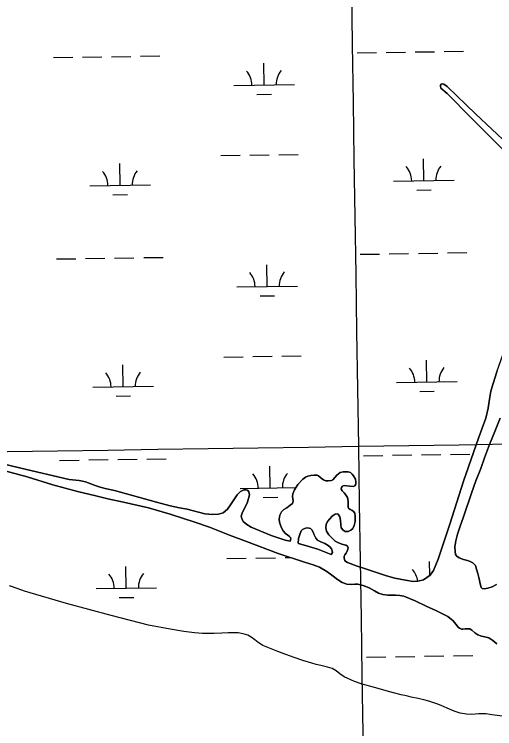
# Model space of a CAD drawing. Extents: x 3823584 to 3861785, y 301729 to 327625.
# Drawn here: x 3837691 to 3838485, y 318970 to 320150 of the extents above; entities that cross this region are included whole.
import ezdxf

# ---------------------------------------------------------------- set-up
doc = ezdxf.new("R2010")
doc.units = 0
for name, color, linetype in [('V-GRID-MAJR', 7, 'Continuous'), ('V-TOPO-SHOR', 7, 'Continuous'), ('V-WETL-SWMP', 7, 'Continuous')]:
    doc.layers.add(name, color=color, linetype=linetype)

msp = doc.modelspace()

# ---------------------------------------------------------------- linework, layer by layer
at = {"layer": 'V-GRID-MAJR'}
for points in [[(3838444.8910000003, 307319.343), (3838352.38, 313376.366), (3838259.823, 319436.473), (3838167.2660000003, 325496.576), (3838167.219, 325499.664)], [(3827642.978, 319275.864), (3832951.406, 319355.783), (3838259.823, 319436.473), (3843568.228, 319517.936), (3848876.6210000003, 319600.17), (3854185.002, 319683.177), (3859493.3710000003, 319766.956), (3859493.372, 319766.956)]]:
    msp.add_spline(points, degree=3, dxfattribs=at)
at = {"layer": 'V-TOPO-SHOR'}
for points in [[(3838546.63, 319881.248), (3838498.955, 319925.695), (3838445.697, 319978.773), (3838406.1010000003, 320019.023), (3838395.775, 320027.878), (3838394.705, 320031.04600000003), (3838394.812, 320032.527), (3838396.106, 320034.2), (3838397.495, 320034.884), (3838400.2600000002, 320034.571), (3838406.068, 320030.586), (3838452.848, 319985.452), (3838506.913, 319934.94), (3838551.93, 319892.088)], [(3838236.653, 319247.13800000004), (3838241.507, 319244.559), (3838257.086, 319238.54), (3838269.216, 319234.419), (3838305.517, 319222.748), (3838319.329, 319218.715), (3838337.196, 319215.254), (3838350.0300000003, 319213.00800000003), (3838357.7430000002, 319213.851), (3838366.748, 319215.973), (3838377.9590000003, 319223.817), (3838383.142, 319231.495), (3838390.9560000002, 319249.929), (3838410.2600000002, 319307.828), (3838433.2, 319379.045), (3838457.62, 319449.86100000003), (3838469.765, 319482.699), (3838473.517, 319499.277), (3838475.972, 319514.088), (3838478.223, 319527.417), (3838481.852, 319539.944), (3838488.09, 319559.279), (3838514.913, 319635.713), (3838546.305, 319733.564)], [(3838493.7770000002, 319482.66000000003), (3838484.561, 319460.873), (3838476.04, 319439.576), (3838467.907, 319417.38800000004), (3838461.583, 319399.933), (3838453.164, 319379.227), (3838446.131, 319359.206), (3838432.864, 319320.14900000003), (3838427.0330000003, 319303.087), (3838423.0130000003, 319291.151), (3838420.2830000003, 319280.495), (3838418.841, 319270.423), (3838419.294, 319262.813), (3838419.757, 319257.67), (3838422.112, 319254.693), (3838425.557, 319252.104), (3838432.755, 319249.493), (3838439.464, 319247.775), (3838444.099, 319246.167), (3838448.336, 319243.771), (3838452.559, 319239.398), (3838454.702, 319233.754), (3838456.735, 319226.428), (3838458.4760000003, 319219.69800000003), (3838461.169, 319207.034), (3838462.332, 319202.977), (3838463.61, 319201.783), (3838467.758, 319201.264), (3838473, 319202.02400000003), (3838480.427, 319204.551), (3838487.463, 319208.267)], [(3837619.437, 319419.87200000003), (3837701.646, 319400.33), (3837781.286, 319381.689), (3837798.176, 319380.012), (3837803.606, 319378.994), (3837808.341, 319377.583), (3837816.9220000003, 319374.568), (3837824.415, 319371.66000000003), (3837832.603, 319369.141)], [(3838488.186, 319110.13300000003), (3838481.696, 319115.803), (3838475.1, 319119.891), (3838468.489, 319121.511), (3838462.468, 319122.83), (3838456.551, 319125.038), (3838451.529, 319128.427), (3838446.911, 319132.704), (3838443.4620000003, 319134.69800000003), (3838440.599, 319135.208), (3838435.8540000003, 319134.743), (3838431.997, 319134.469), (3838429.429, 319134.582), (3838426.1750000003, 319135.884), (3838424.2090000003, 319137.674), (3838420.582, 319142.636), (3838415.671, 319148), (3838407.311, 319155.066), (3838387.111, 319165.36100000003), (3838371.438, 319172.367), (3838353.305, 319181.167), (3838334.179, 319188.688), (3838327.7600000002, 319189.91000000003), (3838320.848, 319190.742), (3838314.723, 319190.777), (3838307.903, 319190.816), (3838299.805, 319191.751), (3838292.506, 319194.066), (3838286.1040000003, 319197.857), (3838276.941, 319202.751), (3838267.279, 319206.464), (3838258.397, 319208.688), (3838253.258, 319208.817), (3838247.723, 319208.256), (3838240.313, 319208.594), (3838232.721, 319211.701), (3838224.644, 319216.393), (3838215.198, 319223.661), (3838207.328, 319229.53500000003), (3838194.8170000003, 319236.623), (3838184.366, 319240.637), (3838170.359, 319245.264), (3838126.465, 319259.35000000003), (3838074.302, 319279.213), (3838046.296, 319289.652), (3838013.464, 319303.083), (3837989.201, 319311.226), (3837948.264, 319324.306), (3837912.649, 319334.886), (3837870.903, 319344.315), (3837845.239, 319349.701), (3837825.4020000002, 319354.36100000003), (3837795.207, 319361.944), (3837754.6520000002, 319372.752), (3837712.136, 319385.742), (3837645.83, 319403.711)], [(3838146.648, 319279.469), (3838147.461, 319283.418), (3838146.9790000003, 319285.892), (3838145.703, 319287.381), (3838142.556, 319289.67), (3838138.718, 319292.558), (3838134.986, 319296.929), (3838131.761, 319302.878), (3838128.744, 319310.998), (3838128.2770000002, 319316.237), (3838129.401, 319322.45900000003), (3838132.201, 319328.173), (3838136.274, 319332.005), (3838141.233, 319334.941), (3838146.791, 319339.06), (3838150.166, 319341.907), (3838150.866, 319343.18700000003), (3838151.378, 319346.543), (3838150.627, 319353.267), (3838151.049, 319357.713), (3838153.4590000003, 319364.617), (3838159.339, 319373.28), (3838167.494, 319382.127), (3838171.664, 319385.56200000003), (3838175.725, 319387.317), (3838180.474, 319388.179), (3838186.309, 319388.93700000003), (3838190.954, 319388.91000000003), (3838193.5160000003, 319387.612), (3838197.745, 319384.03), (3838201.483, 319381.044), (3838205.329, 319379.637), (3838209.378, 319379.121), (3838214.819, 319380.176), (3838217.295, 319381.249), (3838220.576, 319384.689), (3838223.861, 319388.624), (3838229.323, 319393.336), (3838233.876, 319394.495), (3838242.471, 319394.25), (3838246.023, 319392.945), (3838248.876, 319390.55700000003), (3838251.231, 319387.675), (3838254.262, 319382.025), (3838255.222, 319377.474), (3838254.907, 319373.821), (3838253.506, 319371.06), (3838250.536, 319370.188), (3838245.007, 319370.714), (3838240.364, 319371.332), (3838235.623, 319371.558), (3838233.0470000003, 319370.585), (3838231.257, 319368.52), (3838230.941, 319365.45900000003), (3838232.508, 319362.68200000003), (3838235.5530000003, 319359.601), (3838238.208, 319356.917), (3838241.339, 319351.661), (3838242.392, 319345.726), (3838242.261, 319340.094), (3838242.238, 319335.945), (3838242.822, 319334.458), (3838245.775, 319332.267), (3838248.435, 319331.165), (3838251.19, 319328.976), (3838253.248, 319325.9), (3838254.204, 319320.458), (3838253.86, 319312.059), (3838252.24, 319305.35000000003), (3838250.041, 319300.619), (3838246.664, 319297.772), (3838242.4020000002, 319295.62200000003), (3838237.364, 319295.849), (3838233.915, 319297.746), (3838231.072, 319301.913), (3838230.018, 319307.355), (3838229.858, 319313.878), (3838228.707, 319320.012), (3838225.7660000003, 319324.179), (3838224.285, 319324.681), (3838221.1210000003, 319324.503), (3838216.06, 319320.775), (3838211.985, 319316.64900000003), (3838208.403, 319312.321), (3838206.199, 319307.293), (3838205.376, 319301.565), (3838206.826, 319296.023), (3838210.65, 319290.369), (3838215.2660000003, 319285.501), (3838220.965, 319279.83400000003), (3838225.498, 319277.337), (3838231.906, 319274.831), (3838238.615, 319272.914), (3838241.273, 319271.22000000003), (3838242.148, 319268.646), (3838241.5330000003, 319264.793), (3838238.937, 319259.966), (3838236.647, 319256.917), (3838235.844, 319254.945), (3838235.83, 319252.374), (3838236.653, 319247.13800000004)], [(3837832.603, 319369.141), (3837843.161, 319366.413), (3837856.188, 319363.276), (3837925.5500000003, 319344.004), (3837948.2430000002, 319337.944), (3837963.741, 319334.89), (3837976.1780000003, 319332.547), (3838005.684, 319325.066), (3838018.523, 319323.608), (3838028.31, 319324.343), (3838035.8340000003, 319326.672), (3838043.08, 319332.45900000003), (3838048.161, 319339.547), (3838058.8310000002, 319356.185), (3838064.693, 319361.787), (3838070.2430000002, 319364.322), (3838073.9990000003, 319364.697), (3838076.17, 319363.89400000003), (3838078.029, 319361.117), (3838079.1890000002, 319356.366), (3838077.771, 319350.347), (3838075.256, 319342.554), (3838070.755, 319332.994), (3838067.058, 319326.096), (3838065.745, 319321.064), (3838066.5130000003, 319317.107), (3838068.957, 319312.44800000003), (3838074.855, 319307.078), (3838081.849, 319302.88800000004), (3838115.366, 319288.86100000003), (3838138.1520000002, 319281.616), (3838146.648, 319279.469)], [(3838214.5670000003, 319257.693), (3838216.265, 319260.943), (3838216.083, 319263.81), (3838215.114, 319266.88), (3838212.757, 319269.76), (3838209.417, 319272.842), (3838203.998, 319275.838), (3838197.194, 319278.64400000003), (3838191.8740000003, 319281.343), (3838189.0270000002, 319284.62), (3838186.094, 319290.172), (3838184.54, 319294.727), (3838182.586, 319298.692), (3838180.325, 319300.779), (3838175.686, 319301.991), (3838171.7290000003, 319301.422), (3838167.171, 319299.173), (3838164.983, 319296.914), (3838162.776, 319290.998), (3838160.5640000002, 319284.19), (3838159.63, 319276.186)], [(3838159.63, 319276.186), (3838160.554, 319275.955), (3838177.4250000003, 319271.114), (3838192.023, 319266.68200000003), (3838214.5670000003, 319257.693)], [(3838506.471, 318989.663), (3838479.806, 318992.878), (3838470.0330000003, 318994.416), (3838457.878, 318994.48600000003), (3838446.9050000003, 318993.661), (3838438.111, 318993.81), (3838427.3510000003, 318995.946), (3838417.684, 318998.965), (3838405.853, 319003.778), (3838396.1920000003, 319008.083), (3838388.9960000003, 319010.989), (3838375.5810000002, 319015.61100000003), (3838367.492, 319017.831), (3838358.31, 319019.664), (3838346.764, 319022.3), (3838338.574, 319024.321), (3838330.183, 319026.148), (3838317.355, 319029.087), (3838305.218, 319032.517), (3838291.898, 319036.153), (3838279.665, 319039.878), (3838263.781, 319044.318), (3838253.029, 319047.836), (3838235.68, 319055.545), (3838228.693, 319060.428), (3838222.299, 319065.505), (3838215.698, 319069.297), (3838208.301, 319071.712), (3838197.051, 319074.444), (3838189.649, 319076.166), (3838182.25, 319078.382), (3838167.552, 319082.915), (3838152.953, 319087.84), (3838139.541, 319092.659), (3838126.426, 319097.48), (3838101.483, 319107.702), (3838093.705, 319112.588), (3838087.995, 319116.674), (3838082.193, 319121.351), (3838076.676, 319124.446), (3838068.684, 319126.764), (3838060.49, 319128.196), (3838052.29, 319128.538), (3838044.284, 319128.386), (3838033.5100000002, 319127.954), (3838020.855, 319127.039), (3838001.784, 319127.346), (3837988.548, 319128.21), (3837970.8740000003, 319130.783), (3837948.166, 319134.373), (3837912.231, 319140.902), (3837850.6580000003, 319157.165), (3837777.051, 319176.856), (3837707.696, 319197.314), (3837696.847, 319200.935), (3837682.843, 319205.954)]]:
    msp.add_lwpolyline(points, dxfattribs=at)
at = {"layer": 'V-WETL-SWMP'}
for p, q in [((3838305.241679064, 320086.84289917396), (3838337.237875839, 320087.33623964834)), ((3838353.235974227, 320087.5829098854), (3838385.2321710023, 320088.07625035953)), ((3838401.23026939, 320088.32292059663), (3838433.2264661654, 320088.81626107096)), ((3837755.3990360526, 320078.3650281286), (3837787.3952328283, 320078.85836860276)), ((3837803.3933312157, 320079.10503883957), (3837835.3895279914, 320079.59837931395)), ((3837851.3876263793, 320079.845049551), (3837883.3838231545, 320080.33839002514)), ((3837899.3819215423, 320080.58506026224), (3837931.3781183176, 320081.07840073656)), ((3838257.247383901, 320086.102888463), (3838289.243580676, 320086.59622893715)), ((3838103.4560430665, 320032.98359722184), (3838102.9010336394, 320068.97931443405)), ((3838053.4619856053, 320032.2127527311), (3838153.4501005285, 320033.75444171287)), ((3838091.6953679, 320017.3694303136), (3838115.6925154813, 320017.73943566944)), ((3838031.8363745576, 319916.4336066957), (3838063.832571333, 319916.92694716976)), ((3838079.8306697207, 319917.1736174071), (3838111.8268664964, 319917.66695788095)), ((3838127.8249648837, 319917.9136281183), (3838159.8211616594, 319918.4069685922)), ((3838367.3563860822, 319875.1713833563), (3838366.801376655, 319911.16710056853)), ((3837865.5080382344, 319867.43352302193), (3837864.9530288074, 319903.42924023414)), ((3838317.362328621, 319874.40053886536), (3838417.3504435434, 319875.9422278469)), ((3837815.5139807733, 319866.66267853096), (3837915.5020956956, 319868.2043675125)), ((3837853.7473630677, 319851.81935611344), (3837877.744510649, 319852.1893614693)), ((3838355.5957109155, 319859.55721644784), (3838379.5928584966, 319859.9272218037)), ((3837760.527862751, 319745.7296052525), (3837792.5240595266, 319746.22294572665)), ((3837808.5221579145, 319746.46961596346), (3837840.5183546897, 319746.96295643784)), ((3837856.5164530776, 319747.2096266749), (3837888.512649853, 319747.70296714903)), ((3837904.5107482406, 319747.9496373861), (3837936.506945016, 319748.44297786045)), ((3838262.376210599, 319753.4674655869), (3838294.3724073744, 319753.96080606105)), ((3838310.3705057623, 319754.20747629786), (3838342.3667025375, 319754.70081677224)), ((3838358.3648009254, 319754.9474870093), (3838390.3609977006, 319755.4408274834)), ((3838406.3590960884, 319755.6874977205), (3838438.355292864, 319756.18083819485)), ((3838108.5848697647, 319700.34817434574), (3838108.0298603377, 319736.34389155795)), ((3838058.5908123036, 319699.57732985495), (3838158.578927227, 319701.11901883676)), ((3838096.8241945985, 319684.7340074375), (3838120.8213421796, 319685.10401279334)), ((3838036.965201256, 319583.7981838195), (3838068.9613980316, 319584.29152429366)), ((3838084.959496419, 319584.538194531), (3838116.9556931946, 319585.03153500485)), ((3838132.953791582, 319585.2782052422), (3838164.9499883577, 319585.77154571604)), ((3837870.636864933, 319534.7981001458), (3837870.081855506, 319570.79381735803)), ((3838372.485212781, 319542.5359604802), (3838371.930203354, 319578.53167769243)), ((3837820.6428074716, 319534.0272556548), (3837920.6309223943, 319535.5689446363)), ((3838322.4911553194, 319541.7651159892), (3838422.479270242, 319543.3068049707)), ((3838360.724537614, 319526.92179357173), (3838384.721685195, 319527.29179892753)), ((3837858.876189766, 319519.18393323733), (3837882.873337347, 319519.55393859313)), ((3837813.6509846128, 319413.83419308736), (3837845.647181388, 319414.32753356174)), ((3837861.645279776, 319414.5742037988), (3837893.641476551, 319415.0675442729)), ((3837909.639574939, 319415.31421450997), (3837941.635771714, 319415.80755498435)), ((3838267.505037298, 319420.8320427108), (3838299.501234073, 319421.32538318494)), ((3838315.4993324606, 319421.57205342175), (3838347.495529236, 319422.06539389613)), ((3838363.4936276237, 319422.3120641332), (3838395.489824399, 319422.8054046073)), ((3838411.4879227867, 319423.05207484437), (3838443.4841195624, 319423.54541531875)), ((3837765.6566894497, 319413.0941823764), (3837797.6528862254, 319413.58752285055)), ((3838113.7136964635, 319367.71275146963), (3838113.1586870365, 319403.70846868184)), ((3838063.719639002, 319366.94190697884), (3838156.0032654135, 319368.36480259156)), ((3838101.9530212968, 319352.0985845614), (3838125.950168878, 319352.4685899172)), ((3838042.0940279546, 319251.1627609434), (3838074.090224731, 319251.65610141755)), ((3838090.0883231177, 319251.90277165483), (3838122.084519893, 319252.39611212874)), ((3838138.0826182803, 319252.642782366), (3838146.9360847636, 319252.7792915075)), ((3837875.7656916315, 319202.1626772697), (3837875.2106822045, 319238.1583944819)), ((3838377.40546177, 319223.4280632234), (3838377.0590300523, 319245.8962548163)), ((3837825.7716341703, 319201.3918327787), (3837925.759749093, 319202.9335217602)), ((3837864.0050164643, 319186.54851036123), (3837888.002164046, 319186.918515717)), ((3838272.6338639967, 319088.1966198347), (3838304.630060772, 319088.6899603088)), ((3838320.6281591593, 319088.93663054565), (3838352.6243559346, 319089.42997101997)), ((3838368.6224543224, 319089.6766412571), (3838400.6186510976, 319090.16998173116)), ((3838416.6167494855, 319090.41665196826), (3838448.6129462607, 319090.90999244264))]:
    msp.add_line(p, q, dxfattribs=at)
for points in [[(3838506.914, 319934.939), (3838452.849, 319985.452), (3838406.0670000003, 320030.586), (3838400.259, 320034.572), (3838397.494, 320034.884), (3838396.1070000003, 320034.201), (3838394.812, 320032.528), (3838394.705, 320031.04600000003), (3838395.774, 320027.878), (3838406.1, 320019.023), (3838445.696, 319978.773), (3838498.955, 319925.695)], [(3838488.09, 319559.279), (3838481.852, 319539.945), (3838478.223, 319527.416), (3838475.972, 319514.088), (3838473.5160000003, 319499.278), (3838469.764, 319482.69800000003), (3838457.619, 319449.86), (3838433.2, 319379.045), (3838410.261, 319307.827), (3838390.9560000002, 319249.929), (3838383.142, 319231.494), (3838377.9590000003, 319223.816), (3838366.748, 319215.974), (3838357.7430000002, 319213.852), (3838350.0300000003, 319213.007), (3838337.196, 319215.254), (3838319.329, 319218.716), (3838305.517, 319222.748), (3838269.217, 319234.419), (3838257.086, 319238.541), (3838241.506, 319244.559), (3838236.654, 319247.13800000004), (3838235.829, 319252.375), (3838235.844, 319254.944), (3838236.646, 319256.916), (3838238.936, 319259.966), (3838241.5330000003, 319264.794), (3838242.148, 319268.645), (3838241.274, 319271.219), (3838238.615, 319272.914), (3838231.906, 319274.83), (3838225.497, 319277.338), (3838220.965, 319279.83400000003), (3838215.2660000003, 319285.5), (3838210.649, 319290.369), (3838206.827, 319296.02400000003), (3838205.376, 319301.566), (3838206.2, 319307.293), (3838208.403, 319312.321), (3838211.985, 319316.648), (3838216.061, 319320.776), (3838221.122, 319324.502), (3838224.285, 319324.68200000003), (3838225.765, 319324.179), (3838228.7060000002, 319320.011), (3838229.8570000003, 319313.878), (3838230.017, 319307.354), (3838231.073, 319301.913), (3838233.915, 319297.746), (3838237.363, 319295.849), (3838242.4020000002, 319295.62200000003), (3838246.663, 319297.772), (3838250.04, 319300.619), (3838252.241, 319305.35000000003), (3838253.861, 319312.06), (3838254.205, 319320.458), (3838253.248, 319325.89900000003), (3838251.19, 319328.97500000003), (3838248.436, 319331.165), (3838245.774, 319332.267)], [(3838487.464, 319208.267), (3838480.426, 319204.552), (3838473, 319202.025), (3838467.758, 319201.265), (3838463.611, 319201.782), (3838462.333, 319202.976), (3838461.17, 319207.034), (3838458.4760000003, 319219.699), (3838456.735, 319226.428), (3838454.702, 319233.753), (3838452.56, 319239.398), (3838448.336, 319243.77), (3838444.1, 319246.166), (3838439.465, 319247.77400000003), (3838432.755, 319249.492), (3838425.556, 319252.103), (3838422.112, 319254.692), (3838419.757, 319257.67), (3838419.293, 319262.81200000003), (3838418.842, 319270.423), (3838420.2830000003, 319280.495), (3838423.012, 319291.152), (3838427.034, 319303.087), (3838432.863, 319320.14900000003), (3838446.131, 319359.207), (3838453.163, 319379.227), (3838461.583, 319399.93200000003), (3838467.9080000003, 319417.387), (3838476.04, 319439.575), (3838484.562, 319460.87200000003), (3838493.778, 319482.659)], [(3837701.645, 319400.329), (3837619.438, 319419.87200000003)], [(3837645.83, 319403.712), (3837712.1350000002, 319385.742), (3837754.653, 319372.751), (3837795.207, 319361.945), (3837825.403, 319354.36), (3837845.24, 319349.701), (3837870.903, 319344.316), (3837912.65, 319334.887), (3837948.264, 319324.30700000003), (3837989.201, 319311.226), (3838013.464, 319303.082), (3838046.295, 319289.652), (3838074.301, 319279.214), (3838126.464, 319259.349), (3838170.359, 319245.26300000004), (3838184.365, 319240.637), (3838194.8170000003, 319236.624), (3838207.327, 319229.536), (3838215.199, 319223.661), (3838224.644, 319216.392), (3838232.721, 319211.702), (3838240.312, 319208.59500000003), (3838247.722, 319208.256), (3838253.259, 319208.817), (3838258.397, 319208.689), (3838267.278, 319206.464), (3838276.9420000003, 319202.752), (3838286.1040000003, 319197.857), (3838292.506, 319194.066), (3838299.805, 319191.751), (3838307.903, 319190.815), (3838314.722, 319190.776), (3838320.849, 319190.741), (3838327.761, 319189.911), (3838334.1780000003, 319188.688), (3838353.306, 319181.167), (3838371.4390000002, 319172.367), (3838387.112, 319165.36), (3838407.311, 319155.066), (3838415.671, 319148.001), (3838420.5810000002, 319142.637), (3838424.2090000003, 319137.675), (3838426.1750000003, 319135.885), (3838429.429, 319134.582), (3838431.998, 319134.468), (3838435.853, 319134.743), (3838440.599, 319135.20900000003), (3838443.4620000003, 319134.699), (3838446.91, 319132.703), (3838451.5300000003, 319128.427), (3838456.5500000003, 319125.038), (3838462.467, 319122.83), (3838468.488, 319121.511), (3838475.099, 319119.892), (3838481.697, 319115.803), (3838488.187, 319110.13300000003)], [(3838245.774, 319332.267), (3838242.822, 319334.458), (3838242.237, 319335.944), (3838242.261, 319340.094), (3838242.392, 319345.726), (3838241.339, 319351.662), (3838238.207, 319356.917), (3838235.554, 319359.601), (3838232.508, 319362.68200000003), (3838230.9420000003, 319365.458), (3838231.256, 319368.52), (3838233.0470000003, 319370.585), (3838235.622, 319371.558), (3838240.364, 319371.333), (3838245.006, 319370.714), (3838250.537, 319370.188), (3838253.506, 319371.061), (3838254.906, 319373.82), (3838255.223, 319377.474), (3838254.261, 319382.026), (3838251.23, 319387.676), (3838248.875, 319390.556), (3838246.022, 319392.944), (3838242.472, 319394.249), (3838233.876, 319394.496), (3838229.323, 319393.336), (3838223.861, 319388.623), (3838220.577, 319384.689), (3838217.296, 319381.249), (3838214.819, 319380.176), (3838209.378, 319379.12), (3838205.329, 319379.63800000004), (3838201.483, 319381.043), (3838197.745, 319384.029), (3838193.5160000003, 319387.61100000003), (3838190.954, 319388.911), (3838186.309, 319388.93700000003), (3838180.474, 319388.18), (3838175.7260000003, 319387.318), (3838171.664, 319385.56200000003), (3838167.494, 319382.127), (3838159.339, 319373.28), (3838153.4590000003, 319364.617), (3838151.048, 319357.713), (3838150.627, 319353.268), (3838151.379, 319346.544), (3838150.866, 319343.18700000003), (3838150.167, 319341.906), (3838146.79, 319339.059), (3838141.233, 319334.941), (3838136.275, 319332.004), (3838132.201, 319328.173), (3838129.401, 319322.458), (3838128.278, 319316.238), (3838128.7430000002, 319310.998), (3838131.7600000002, 319302.877), (3838134.987, 319296.929), (3838138.717, 319292.559), (3838142.555, 319289.67100000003), (3838145.704, 319287.38), (3838146.98, 319285.891), (3838147.46, 319283.417), (3838146.647, 319279.469), (3838138.153, 319281.616), (3838115.367, 319288.86100000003), (3838081.848, 319302.88800000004), (3838074.855, 319307.079), (3838068.957, 319312.449), (3838066.5130000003, 319317.108), (3838065.745, 319321.065), (3838067.058, 319326.097), (3838070.754, 319332.994), (3838075.256, 319342.554), (3838077.771, 319350.346), (3838079.1890000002, 319356.366), (3838078.0300000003, 319361.116), (3838076.169, 319363.89400000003), (3838073.9990000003, 319364.697), (3838070.242, 319364.32300000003), (3838064.693, 319361.786), (3838058.8310000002, 319356.186), (3838048.162, 319339.547), (3838043.0810000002, 319332.46), (3838035.8340000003, 319326.67100000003), (3838028.31, 319324.343), (3838018.523, 319323.608), (3838005.684, 319325.065), (3837976.179, 319332.547), (3837963.741, 319334.891), (3837948.244, 319337.944), (3837925.549, 319344.004), (3837856.188, 319363.276), (3837843.161, 319366.414), (3837832.603, 319369.142), (3837824.415, 319371.66000000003), (3837816.921, 319374.568), (3837808.341, 319377.582), (3837803.606, 319378.993), (3837798.176, 319380.012), (3837781.287, 319381.69), (3837701.645, 319400.329)], [(3838506.471, 318989.663), (3838479.807, 318992.879), (3838470.0330000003, 318994.417), (3838457.878, 318994.487), (3838446.904, 318993.66000000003), (3838438.11, 318993.81), (3838427.35, 318995.946), (3838417.683, 318998.966), (3838405.852, 319003.778), (3838396.1920000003, 319008.082), (3838388.995, 319010.989), (3838375.5810000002, 319015.612), (3838367.491, 319017.832), (3838358.311, 319019.664), (3838346.764, 319022.299), (3838338.573, 319024.322), (3838330.184, 319026.14900000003), (3838317.3540000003, 319029.088), (3838305.218, 319032.518), (3838291.898, 319036.152), (3838279.665, 319039.878), (3838263.781, 319044.317), (3838253.029, 319047.837), (3838235.681, 319055.54600000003), (3838228.6920000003, 319060.428), (3838222.298, 319065.505), (3838215.698, 319069.298), (3838208.301, 319071.712), (3838197.051, 319074.445), (3838189.649, 319076.167), (3838182.25, 319078.38300000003), (3838167.551, 319082.914), (3838152.954, 319087.84), (3838139.542, 319092.66000000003), (3838126.426, 319097.479), (3838101.483, 319107.702), (3838093.704, 319112.588), (3838087.995, 319116.673), (3838082.1920000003, 319121.351), (3838076.6750000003, 319124.446), (3838068.684, 319126.764), (3838060.49, 319128.195), (3838052.29, 319128.538), (3838044.284, 319128.386), (3838033.5100000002, 319127.954), (3838020.856, 319127.038), (3838001.785, 319127.34500000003), (3837988.548, 319128.211), (3837970.873, 319130.783), (3837948.165, 319134.37200000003), (3837912.231, 319140.902), (3837850.659, 319157.165), (3837777.051, 319176.856), (3837707.696, 319197.314), (3837696.847, 319200.934), (3837682.843, 319205.955)]]:
    msp.add_lwpolyline(points, dxfattribs=at)
msp.add_lwpolyline([(3838214.5670000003, 319257.693), (3838192.024, 319266.68200000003), (3838177.424, 319271.114), (3838160.5530000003, 319275.954), (3838159.629, 319276.18700000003), (3838160.563, 319284.191), (3838162.776, 319290.99700000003), (3838164.984, 319296.914), (3838167.171, 319299.174), (3838171.73, 319301.42100000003), (3838175.686, 319301.991), (3838180.324, 319300.779), (3838182.585, 319298.691), (3838184.539, 319294.726), (3838186.094, 319290.172), (3838189.0270000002, 319284.621), (3838191.8740000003, 319281.343), (3838197.1950000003, 319278.64400000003), (3838203.998, 319275.838), (3838209.416, 319272.843), (3838212.758, 319269.76), (3838215.114, 319266.881), (3838216.0840000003, 319263.811), (3838216.2660000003, 319260.944)], close=True, dxfattribs=at)
for centre, radius, start, end in [((3838048.212352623, 320032.6066696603), 35.24628790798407, 0.11153774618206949, 41.655196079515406), ((3838158.6850934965, 320034.3100181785), 35.24628790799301, 140.11153456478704, 181.65519289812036), ((3838312.1126956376, 319874.7944557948), 35.24628790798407, 0.11153774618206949, 41.655196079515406), ((3838422.5854365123, 319876.49780431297), 35.24628790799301, 140.11153456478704, 181.65519289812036), ((3837810.26434779, 319867.0565954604), 35.24628790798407, 0.11153774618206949, 41.655196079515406), ((3837920.737088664, 319868.75994397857), 35.24628790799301, 140.11153456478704, 181.65519289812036), ((3838053.3411793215, 319699.9712467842), 35.24628790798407, 0.11153774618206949, 41.655196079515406), ((3838163.8139201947, 319701.6745953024), 35.24628790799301, 140.11153456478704, 181.65519289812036), ((3837815.3931744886, 319534.4211725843), 35.24628790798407, 0.11153774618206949, 41.655196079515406), ((3837925.8659153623, 319536.1245211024), 35.24628790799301, 140.11153456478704, 181.65519289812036), ((3838317.2415223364, 319542.1590329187), 35.24628790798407, 0.11153774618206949, 41.655196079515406), ((3838427.7142632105, 319543.8623814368), 35.24628790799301, 140.11153456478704, 181.65519289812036), ((3838058.47000602, 319367.3358239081), 35.24628790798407, 0.11153774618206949, 41.655196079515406), ((3838168.9427468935, 319369.0391724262), 35.24628790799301, 140.11153456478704, 181.65519289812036), ((3837930.994742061, 319203.4890982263), 35.24628790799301, 140.11153456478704, 181.65519289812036), ((3838322.370349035, 319209.5236100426), 35.24628790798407, 6.983043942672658, 41.655196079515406), ((3837820.5220011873, 319201.7857497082), 35.24628790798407, 0.11153774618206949, 41.655196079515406)]:
    msp.add_arc(centre, radius, start, end, dxfattribs=at)

doc.saveas('drawing.dxf')
